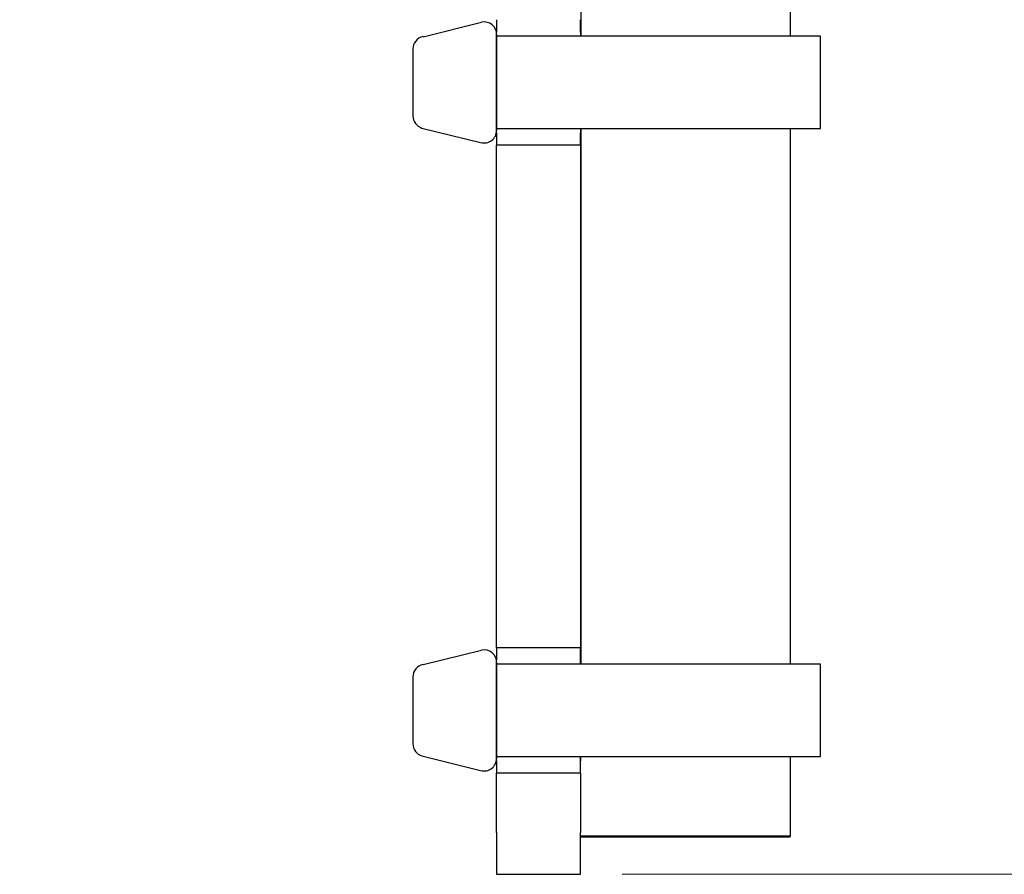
# Model space of a CAD drawing. Header units: millimetres. Extents: x 399 to 6233, y -1870 to 1602.
# Tile 587 of 656: x 5477 to 5500, y 253 to 273. Entities that reach past the tile are written whole.
import ezdxf

# ---------------------------------------------------------------- set-up
doc = ezdxf.new("R2010")
doc.units = ezdxf.units.MM
for name, color, linetype, lineweight in [('AM_0', 7, 'Continuous', 50), ('AM_5', 3, 'Continuous', 25), ('可見 (ISO)', 7, 'Continuous', 25)]:
    doc.layers.add(name, color=color, linetype=linetype, lineweight=lineweight)
doc.styles.add('尺寸標註', font='romans.shx', dxfattribs={"bigfont": 'CHINESET.SHX'})
doc.dimstyles.new('CNS1$0', dxfattribs={"dimtxt": 2.5, "dimasz": 2.5, "dimexe": 1, "dimexo": 1, "dimgap": 1.5, "dimtad": 1, "dimtoh": 1, "dimdec": 1, "dimdsep": 46, "dimtxsty": '尺寸標註', "dimcen": 0, "dimclrd": 2, "dimclre": 2, "dimclrt": 1, "dimadec": 0, "dimazin": 2, "dimtp": 0.1, "dimtm": 0.1, "dimtfac": 0.71, "dimtdec": 1, "dimtmove": 0, "dimatfit": 0, "dimfxl": 0, "dimlwd": 13, "dimlwe": 13, "dimarcsym": 0})

# ---------------------------------------------------------------- blocks, each defined once
blk = doc.blocks.new('*D234')
at = {"layer": 'AM_5', "color": 2, "lineweight": 13}
for p, q in [((5477.931, 320.595), (5508.331, 320.595)), ((5507.331, 318.095), (5507.331, 255.183)), ((5491.321, 252.683), (5508.331, 252.683))]:
    blk.add_line(p, q, dxfattribs=at)
at = {"layer": 'AM_5', "color": 2, "lineweight": -2}
for points in [[(5506.914, 318.095), (5507.748, 318.095), (5507.331, 320.595)], [(5506.914, 255.183), (5507.748, 255.183), (5507.331, 252.683)]]:
    blk.add_solid(points, dxfattribs=at)
at = {"layer": 'Defpoints', "color": 0, "lineweight": -2}
for p in [(5476.931, 320.595), (5490.321, 252.683), (5507.331, 252.683)]:
    blk.add_point(p, dxfattribs=at)
at = {"layer": 'AM_5', "color": 1, "insert": (5504.581, 286.639), "char_height": 2.5, "attachment_point": 5, "rotation": 90, "style": '尺寸標註'}
blk.add_mtext('67.9', dxfattribs=at)

msp = doc.modelspace()

# ---------------------------------------------------------------- linework, layer by layer
for p, q in [((5486.562, 272.692), (5487.962, 273.037)), ((5488.321, 272.743), (5488.321, 270.453)), ((5486.321, 272.398), (5486.321, 270.798)), ((5486.536, 270.51), (5487.936, 270.165)), ((5486.562, 257.692), (5487.962, 258.037)), ((5488.321, 257.743), (5488.321, 255.453)), ((5486.321, 257.398), (5486.321, 255.798)), ((5486.536, 255.51), (5487.936, 255.165))]:
    msp.add_line(p, q)
for points in [[(5488.321, 272.7), (5488.321, 270.496), (5496.051, 270.496), (5496.051, 272.7)], [(5488.321, 257.7), (5488.321, 255.496), (5496.051, 255.496), (5496.051, 257.7)]]:
    msp.add_lwpolyline(points, close=True)
for centre, start, end in [((5488.021, 272.743), 0, 101.3099), ((5486.621, 272.398), 101.3099, 180), ((5486.621, 270.798), 180, 253.6794), ((5488.021, 270.453), 253.6794, 0), ((5488.021, 257.743), 0, 101.3099), ((5486.621, 257.398), 101.3099, 180), ((5486.621, 255.798), 180, 253.6794), ((5488.021, 255.453), 253.6794, 0)]:
    msp.add_arc(centre, 0.3, start, end)
at = {"layer": 'AM_0'}
msp.add_line((5495.331, 253.585), (5490.321, 253.585), dxfattribs=at)
at = {"layer": '可見 (ISO)'}
for p, q in [((5490.331, 282.234), (5490.331, 272.7)), ((5495.331, 282.234), (5495.331, 272.7)), ((5488.321, 273.098), (5488.321, 272.798)), ((5490.321, 272.798), (5490.321, 273.098)), ((5488.321, 270.398), (5488.321, 272.798)), ((5490.321, 272.798), (5490.321, 272.7)), ((5488.321, 270.398), (5488.321, 270.098)), ((5490.321, 270.496), (5490.321, 270.398)), ((5490.321, 270.098), (5490.321, 270.398)), ((5490.331, 270.496), (5490.331, 257.7)), ((5495.331, 270.496), (5495.331, 257.7)), ((5488.321, 269.798), (5488.321, 270.098)), ((5490.321, 270.098), (5488.321, 270.098)), ((5490.321, 270.098), (5490.321, 269.798)), ((5488.321, 258.398), (5488.321, 269.798)), ((5490.321, 269.798), (5490.321, 258.398)), ((5488.321, 258.098), (5488.321, 258.398)), ((5490.321, 258.398), (5490.321, 258.098)), ((5488.321, 258.098), (5488.321, 257.798)), ((5488.321, 258.098), (5490.321, 258.098)), ((5490.321, 257.798), (5490.321, 258.098)), ((5488.321, 255.398), (5488.321, 257.798)), ((5490.321, 257.798), (5490.321, 257.7)), ((5490.321, 257.7), (5490.321, 257.798)), ((5488.321, 255.398), (5488.321, 255.098)), ((5490.321, 255.496), (5490.321, 255.398)), ((5490.321, 255.398), (5490.321, 255.496)), ((5490.321, 255.098), (5490.321, 255.398)), ((5495.331, 255.496), (5495.331, 253.585)), ((5488.321, 254.798), (5488.321, 255.098)), ((5490.321, 255.098), (5488.321, 255.098)), ((5490.321, 255.098), (5490.321, 253.683)), ((5488.321, 253.683), (5488.321, 254.798)), ((5488.321, 253.683), (5488.321, 252.683)), ((5490.321, 253.683), (5490.321, 253.683)), ((5490.321, 252.683), (5490.321, 253.683)), ((5488.321, 252.683), (5490.321, 252.683))]:
    msp.add_line(p, q, dxfattribs=at)

# ---------------------------------------------------------------- dimensions: what is measured, and where the dimension line sits
at = {"layer": 'AM_5'}
dim = msp.add_linear_dim(base=(5507.331, 252.683), p1=(5476.931, 320.595), p2=(5490.321, 252.683), angle=90, dimstyle='CNS1$0', override={"dimpost": ''}, dxfattribs=at)
dim.commit()
dim.dimension.update_dxf_attribs({"geometry": '*D234', "text_midpoint": (5504.581, 286.639)})

doc.saveas('drawing.dxf')
